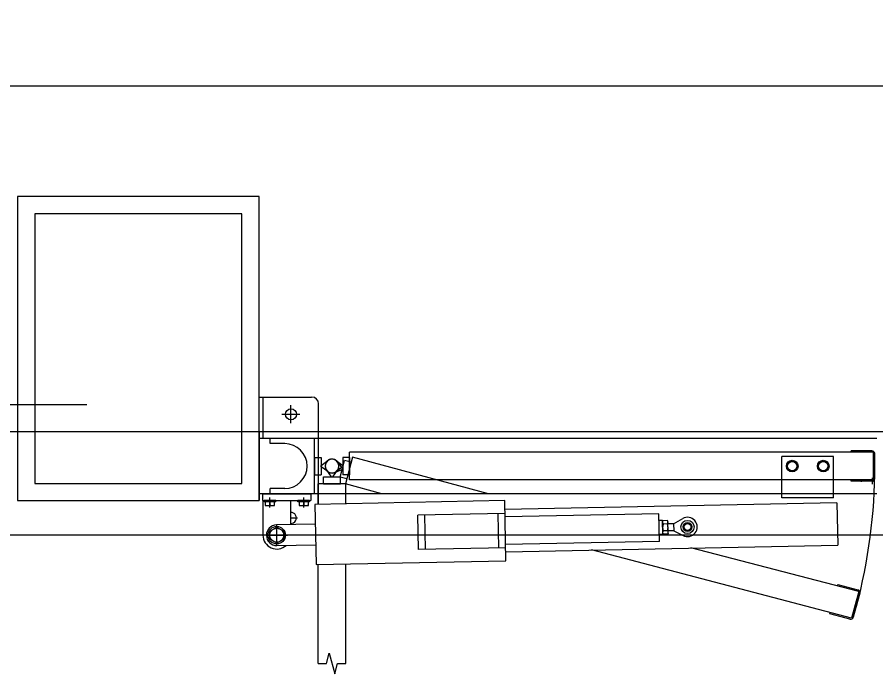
# Model space of a CAD drawing. Extents: x -264222 to -263592, y -1242345 to -1242048.
# Drawn here: x -263829.938 to -263828.694, y -1242241.658 to -1242240.708 of the extents above; entities that cross this region are included whole.
import ezdxf

# ---------------------------------------------------------------- set-up
doc = ezdxf.new("R2010")
doc.units = 0
doc.layers.add('HESCON_OSI_STAVBY_KFA', color=7, linetype='Continuous')
doc.layers.add('KFA_2D_SITUACIA_DSP', color=7, linetype='Continuous')

msp = doc.modelspace()

# ---------------------------------------------------------------- linework, layer by layer
at = {"layer": 'HESCON_OSI_STAVBY_KFA'}
msp.add_line((-263792.6528, -1242240.8072), (-263911.5228, -1242240.8072), dxfattribs=at)
at = {"layer": 'KFA_2D_SITUACIA_DSP'}
for p, q in [((-263829.5875, -1242240.9673), (-263829.9375, -1242240.9673)), ((-263829.9375, -1242240.9673), (-263829.9375, -1242241.4073)), ((-263829.5875, -1242241.4073), (-263829.5875, -1242240.9673)), ((-263829.6125, -1242240.9923), (-263829.9125, -1242240.9923)), ((-263829.9125, -1242240.9923), (-263829.9125, -1242241.3823)), ((-263829.6125, -1242241.3823), (-263829.6125, -1242240.9923)), ((-263829.5875, -1242241.2573), (-263829.5115, -1242241.2573)), ((-263829.5815, -1242241.3173), (-263829.5815, -1242241.2573)), ((-263830.0336, -1242241.2681), (-263829.8369, -1242241.2681)), ((-263829.5415, -1242241.2953), (-263829.5415, -1242241.2693)), ((-263829.5015, -1242241.3173), (-263829.5015, -1242241.2673)), ((-263829.5545, -1242241.2823), (-263829.5285, -1242241.2823)), ((-263894.581, -1242241.3072), (-263809.3546, -1242241.3072)), ((-263829.5875, -1242241.3073), (-263829.5875, -1242241.4073)), ((-263828.693, -1242241.3173), (-263829.5875, -1242241.3173)), ((-263829.5715, -1242241.3248), (-263829.5715, -1242241.3173)), ((-263829.5505, -1242241.3248), (-263829.5715, -1242241.3248)), ((-263829.5075, -1242241.3973), (-263829.5075, -1242241.3173)), ((-263829.5015, -1242241.3973), (-263829.5015, -1242241.3173)), ((-263828.698, -1242241.3373), (-263829.4565, -1242241.3373)), ((-263829.4565, -1242241.3773), (-263829.4565, -1242241.3373)), ((-263828.7, -1242241.3353), (-263828.73, -1242241.3353)), ((-263828.73, -1242241.3373), (-263828.73, -1242241.3353)), ((-263828.698, -1242241.3773), (-263828.698, -1242241.3373)), ((-263829.5075, -1242241.3448), (-263829.5075, -1242241.3698)), ((-263829.5075, -1242241.3448), (-263829.4975, -1242241.3448)), ((-263829.4975, -1242241.3448), (-263829.4975, -1242241.3698)), ((-263829.4975, -1242241.3563), (-263829.4879, -1242241.3492)), ((-263829.476, -1242241.3492), (-263829.4665, -1242241.3563)), ((-263829.4702, -1242241.3734), (-263829.4638, -1242241.3492)), ((-263829.4565, -1242241.3448), (-263829.4665, -1242241.3448)), ((-263829.4665, -1242241.3448), (-263829.4665, -1242241.3698)), ((-263829.4541, -1242241.3518), (-263829.4638, -1242241.3492)), ((-263829.4522, -1242241.3445), (-263829.4625, -1242241.3832)), ((-263829.4565, -1242241.3448), (-263829.4565, -1242241.3698)), ((-263829.2554, -1242241.3973), (-263829.4522, -1242241.3445)), ((-263828.7555, -1242241.3433), (-263828.8305, -1242241.3433)), ((-263828.8305, -1242241.3973), (-263828.8305, -1242241.3433)), ((-263828.8194, -1242241.3505), (-263828.8233, -1242241.3573)), ((-263828.8115, -1242241.3505), (-263828.8194, -1242241.3505)), ((-263828.8076, -1242241.3573), (-263828.8115, -1242241.3505)), ((-263828.7744, -1242241.3505), (-263828.7783, -1242241.3573)), ((-263828.7665, -1242241.3505), (-263828.7744, -1242241.3505)), ((-263828.7626, -1242241.3573), (-263828.7665, -1242241.3505)), ((-263828.7555, -1242241.3973), (-263828.7555, -1242241.3433)), ((-263828.696, -1242241.3753), (-263828.696, -1242241.3393)), ((-263829.4975, -1242241.3583), (-263829.4975, -1242241.3563)), ((-263829.4879, -1242241.3653), (-263829.4975, -1242241.3583)), ((-263829.4783, -1242241.3666), (-263829.4673, -1242241.3622)), ((-263829.4665, -1242241.3583), (-263829.476, -1242241.3653)), ((-263829.4667, -1242241.3603), (-263829.4742, -1242241.351)), ((-263829.4673, -1242241.3622), (-263829.4667, -1242241.3603)), ((-263829.4665, -1242241.3563), (-263829.4665, -1242241.3583)), ((-263828.8233, -1242241.3573), (-263828.8194, -1242241.3641)), ((-263828.8115, -1242241.3641), (-263828.8076, -1242241.3573)), ((-263828.7783, -1242241.3573), (-263828.7744, -1242241.3641)), ((-263828.7665, -1242241.3641), (-263828.7626, -1242241.3573)), ((-263829.5075, -1242241.3698), (-263829.4975, -1242241.3698)), ((-263829.4945, -1242241.3728), (-263829.4695, -1242241.3728)), ((-263829.4945, -1242241.3828), (-263829.4945, -1242241.3728)), ((-263829.49, -1242241.3632), (-263829.483, -1242241.3728)), ((-263829.483, -1242241.3728), (-263829.481, -1242241.3728)), ((-263829.481, -1242241.3728), (-263829.4739, -1242241.3632)), ((-263829.4606, -1242241.3759), (-263829.4702, -1242241.3734)), ((-263829.4695, -1242241.3828), (-263829.4695, -1242241.3728)), ((-263829.4565, -1242241.3698), (-263829.4665, -1242241.3698)), ((-263828.8194, -1242241.3641), (-263828.8115, -1242241.3641)), ((-263828.7744, -1242241.3641), (-263828.7665, -1242241.3641)), ((-263828.6998, -1242241.3743), (-263828.6998, -1242241.3833)), ((-263829.9125, -1242241.3823), (-263829.6125, -1242241.3823)), ((-263829.462, -1242241.3828), (-263829.502, -1242241.3828)), ((-263829.502, -1242241.4126), (-263829.502, -1242241.3828)), ((-263829.4945, -1242241.3828), (-263829.4695, -1242241.3828)), ((-263829.41, -1242241.3973), (-263829.4625, -1242241.3832)), ((-263829.462, -1242241.4118), (-263829.462, -1242241.3828)), ((-263828.698, -1242241.3773), (-263829.4565, -1242241.3773)), ((-263828.73, -1242241.3793), (-263828.73, -1242241.3773)), ((-263828.7, -1242241.3793), (-263828.73, -1242241.3793)), ((-263828.715, -1242241.3802), (-263828.715, -1242241.3773)), ((-263828.693, -1242241.3973), (-263829.5875, -1242241.3973)), ((-263829.5825, -1242241.3973), (-263829.5825, -1242241.4073)), ((-263829.5825, -1242241.3973), (-263829.5125, -1242241.3973)), ((-263829.5505, -1242241.3898), (-263829.5715, -1242241.3898)), ((-263829.5715, -1242241.3973), (-263829.5715, -1242241.3898)), ((-263829.5125, -1242241.3973), (-263829.5125, -1242241.4073)), ((-263829.5015, -1242241.4126), (-263829.5015, -1242241.3973)), ((-263828.8305, -1242241.4033), (-263828.8305, -1242241.3973)), ((-263828.7555, -1242241.4033), (-263828.7555, -1242241.3973)), ((-263829.9375, -1242241.4073), (-263829.5875, -1242241.4073)), ((-263829.5825, -1242241.4073), (-263829.5125, -1242241.4073)), ((-263829.582, -1242241.4073), (-263829.582, -1242241.4573)), ((-263829.5636, -1242241.4073), (-263829.5804, -1242241.4073)), ((-263829.5804, -1242241.409), (-263829.5804, -1242241.4073)), ((-263829.5636, -1242241.409), (-263829.5804, -1242241.409)), ((-263829.5652, -1242241.409), (-263829.5788, -1242241.409)), ((-263829.5788, -1242241.409), (-263829.5788, -1242241.4145)), ((-263829.572, -1242241.4171), (-263829.572, -1242241.4028)), ((-263829.572, -1242241.409), (-263829.572, -1242241.4136)), ((-263829.5652, -1242241.4145), (-263829.5652, -1242241.409)), ((-263829.5636, -1242241.409), (-263829.5636, -1242241.4073)), ((-263829.542, -1242241.4073), (-263829.542, -1242241.4419)), ((-263829.5146, -1242241.4073), (-263829.5314, -1242241.4073)), ((-263829.5314, -1242241.409), (-263829.5314, -1242241.4073)), ((-263829.5146, -1242241.409), (-263829.5314, -1242241.409)), ((-263829.5162, -1242241.409), (-263829.5298, -1242241.409)), ((-263829.5298, -1242241.409), (-263829.5298, -1242241.4145)), ((-263829.523, -1242241.4171), (-263829.523, -1242241.4028)), ((-263829.523, -1242241.409), (-263829.523, -1242241.4136)), ((-263829.5162, -1242241.4145), (-263829.5162, -1242241.409)), ((-263829.5146, -1242241.409), (-263829.5146, -1242241.4073)), ((-263829.2319, -1242241.4072), (-263829.5069, -1242241.4127)), ((-263829.5069, -1242241.4127), (-263829.5051, -1242241.4996)), ((-263829.2302, -1242241.4942), (-263829.2319, -1242241.4072)), ((-263828.7507, -1242241.4106), (-263829.2316, -1242241.4202)), ((-263828.7555, -1242241.4033), (-263828.8305, -1242241.4033)), ((-263828.7507, -1242241.4106), (-263828.7495, -1242241.4716)), ((-263829.5788, -1242241.4145), (-263829.5652, -1242241.4145)), ((-263829.5415, -1242241.4419), (-263829.5415, -1242241.4227)), ((-263829.5298, -1242241.4145), (-263829.5162, -1242241.4145)), ((-263829.542, -1242241.4323), (-263829.5319, -1242241.4323)), ((-263829.2315, -1242241.4257), (-263829.3576, -1242241.4282)), ((-263829.3566, -1242241.4782), (-263829.3576, -1242241.4282)), ((-263829.3466, -1242241.478), (-263829.3476, -1242241.428)), ((-263829.2405, -1242241.4759), (-263829.2415, -1242241.4259)), ((-263829.0086, -1242241.4263), (-263829.2314, -1242241.4307)), ((-263829.0078, -1242241.4662), (-263829.0086, -1242241.4263)), ((-263829.0034, -1242241.4362), (-263829.0084, -1242241.4362)), ((-263829.003, -1242241.4561), (-263829.0034, -1242241.4362)), ((-263829.0034, -1242241.4377), (-263829.0027, -1242241.4363)), ((-263828.9962, -1242241.4362), (-263829.0027, -1242241.4363)), ((-263828.9954, -1242241.4375), (-263828.9962, -1242241.4362)), ((-263828.9951, -1242241.4545), (-263828.9954, -1242241.4375)), ((-263828.9872, -1242241.4408), (-263828.9741, -1242241.4333)), ((-263829.5722, -1242241.4514), (-263829.562, -1242241.4455)), ((-263829.5063, -1242241.4412), (-263829.5623, -1242241.4423)), ((-263829.562, -1242241.4729), (-263829.562, -1242241.4417)), ((-263829.562, -1242241.4455), (-263829.5518, -1242241.4514)), ((-263829.0031, -1242241.4546), (-263829.0034, -1242241.4377)), ((-263828.9961, -1242241.4411), (-263829.0026, -1242241.4412)), ((-263828.9872, -1242241.4408), (-263828.9953, -1242241.441)), ((-263828.9872, -1242241.4408), (-263828.987, -1242241.4508)), ((-263829.5776, -1242241.4573), (-263829.5464, -1242241.4573)), ((-263829.5722, -1242241.4632), (-263829.5722, -1242241.4514)), ((-263829.5518, -1242241.4514), (-263829.5518, -1242241.4632)), ((-263829.003, -1242241.4561), (-263829.008, -1242241.4562)), ((-263829.0031, -1242241.4546), (-263829.0023, -1242241.4559)), ((-263828.9959, -1242241.4509), (-263829.0024, -1242241.451)), ((-263828.9958, -1242241.4558), (-263829.0023, -1242241.4559)), ((-263828.9951, -1242241.4545), (-263828.9958, -1242241.4558)), ((-263828.987, -1242241.4508), (-263828.9951, -1242241.451)), ((-263828.987, -1242241.4508), (-263828.9736, -1242241.4578)), ((-263829.562, -1242241.469), (-263829.5722, -1242241.4632)), ((-263829.5518, -1242241.4632), (-263829.562, -1242241.469)), ((-263829.5617, -1242241.4723), (-263829.5057, -1242241.4711)), ((-263829.0078, -1242241.4662), (-263829.2306, -1242241.4707)), ((-263829.2304, -1242241.4812), (-263828.7495, -1242241.4716)), ((-263829.2305, -1242241.4757), (-263829.3566, -1242241.4782)), ((-263828.7294, -1242241.5775), (-263829.1061, -1242241.4787)), ((-263828.7191, -1242241.5389), (-263828.9622, -1242241.4758)), ((-263829.5051, -1242241.4996), (-263829.2302, -1242241.4942)), ((-263829.502, -1242241.6429), (-263829.502, -1242241.4996)), ((-263829.462, -1242241.6429), (-263829.462, -1242241.4988)), ((-263828.75, -1242241.5306), (-263828.7495, -1242241.5287)), ((-263828.7495, -1242241.5287), (-263828.7205, -1242241.5365)), ((-263828.7191, -1242241.5389), (-263828.7294, -1242241.5775)), ((-263828.7177, -1242241.5414), (-263828.727, -1242241.5761)), ((-263828.7609, -1242241.5712), (-263828.7603, -1242241.5693)), ((-263828.7319, -1242241.579), (-263828.7609, -1242241.5712)), ((-263829.49, -1242241.6429), (-263829.486, -1242241.6279)), ((-263829.486, -1242241.6279), (-263829.478, -1242241.6579)), ((-263829.502, -1242241.6429), (-263829.49, -1242241.6429)), ((-263829.478, -1242241.6579), (-263829.4739, -1242241.6429)), ((-263829.4739, -1242241.6429), (-263829.462, -1242241.6429))]:
    msp.add_line(p, q, dxfattribs=at)
msp.add_lwpolyline([(-263794.8928, -1242227.3822), (-263808.9678, -1242241.4572), (-263894.9678, -1242241.4572), (-263909.0428, -1242227.3822), (-263909.0428, -1242196.3327), (-263914.1428, -1242196.3327), (-263914.1428, -1242132.4327), (-263909.0428, -1242132.4327), (-263909.0428, -1242101.3822), (-263894.9678, -1242087.3072), (-263808.9678, -1242087.3072), (-263794.8928, -1242101.3822), (-263794.8928, -1242227.3822)], dxfattribs=at)
for centre, radius in [((-263829.5415, -1242241.2823), 0.008), ((-263828.8155, -1242241.3573), 0.0084), ((-263828.8155, -1242241.3573), 0.0068), ((-263828.7705, -1242241.3573), 0.0084), ((-263828.7705, -1242241.3573), 0.0068), ((-263828.9671, -1242241.4454), 0.00952), ((-263829.562, -1242241.4573), 0.0126), ((-263829.562, -1242241.4573), 0.0102), ((-263828.9671, -1242241.4454), 0.00645), ((-263828.9671, -1242241.4454), 0.005)]:
    msp.add_circle(centre, radius, dxfattribs=at)
for centre, radius, start, end in [((-263829.5115, -1242241.2673), 0.01, 0, 90), ((-263829.5505, -1242241.3573), 0.0325, 270, 90), ((-263828.7, -1242241.3393), 0.004, 0, 90), ((-263829.482, -1242241.3573), 0.01, 53.6139, 306.3861), ((-263829.482, -1242241.3573), 0.01, 323.6139, 216.3861), ((-263829.482, -1242241.3573), 0.01, 38.6139, 291.3861), ((-263829.482, -1242241.3573), 0.01, 233.6139, 126.3861), ((-263829.482, -1242241.3573), 0.7862, 345, 0), ((-263828.7, -1242241.3753), 0.004, 270, 0), ((-263829.5754, -1242241.4077), 0.0068, 240, 300), ((-263829.5686, -1242241.4077), 0.0068, 240, 300), ((-263829.5415, -1242241.4323), 0.008, 266.4167, 93.5833), ((-263829.5264, -1242241.4077), 0.0068, 240, 300), ((-263829.5196, -1242241.4077), 0.0068, 240, 300), ((-263828.9991, -1242241.4387), 0.00432, 146.5466, 215.7334), ((-263828.9997, -1242241.4387), 0.00432, 326.5466, 35.7334), ((-263828.9671, -1242241.4454), 0.014, 242.4029, 119.8771), ((-263829.562, -1242241.4573), 0.015, 91.14, 271.14), ((-263828.9871, -1242241.4458), 0.0161, 163.4401, 198.8399), ((-263829.0114, -1242241.4463), 0.0161, 343.4401, 18.8399), ((-263829.562, -1242241.4573), 0.02, 180, 312.5496), ((-263828.9988, -1242241.4534), 0.00432, 146.5466, 215.7334), ((-263829.0024, -1242241.451), 0.0001, 21.9532, 91.14), ((-263828.9959, -1242241.4509), 0.0001, 91.14, 160.3268), ((-263828.9994, -1242241.4534), 0.00432, 326.5466, 35.7334), ((-263828.7215, -1242241.5403), 0.004, 345, 75), ((-263828.7308, -1242241.5751), 0.004, 255, 345)]:
    msp.add_arc(centre, radius, start, end, dxfattribs=at)

doc.saveas('drawing.dxf')
